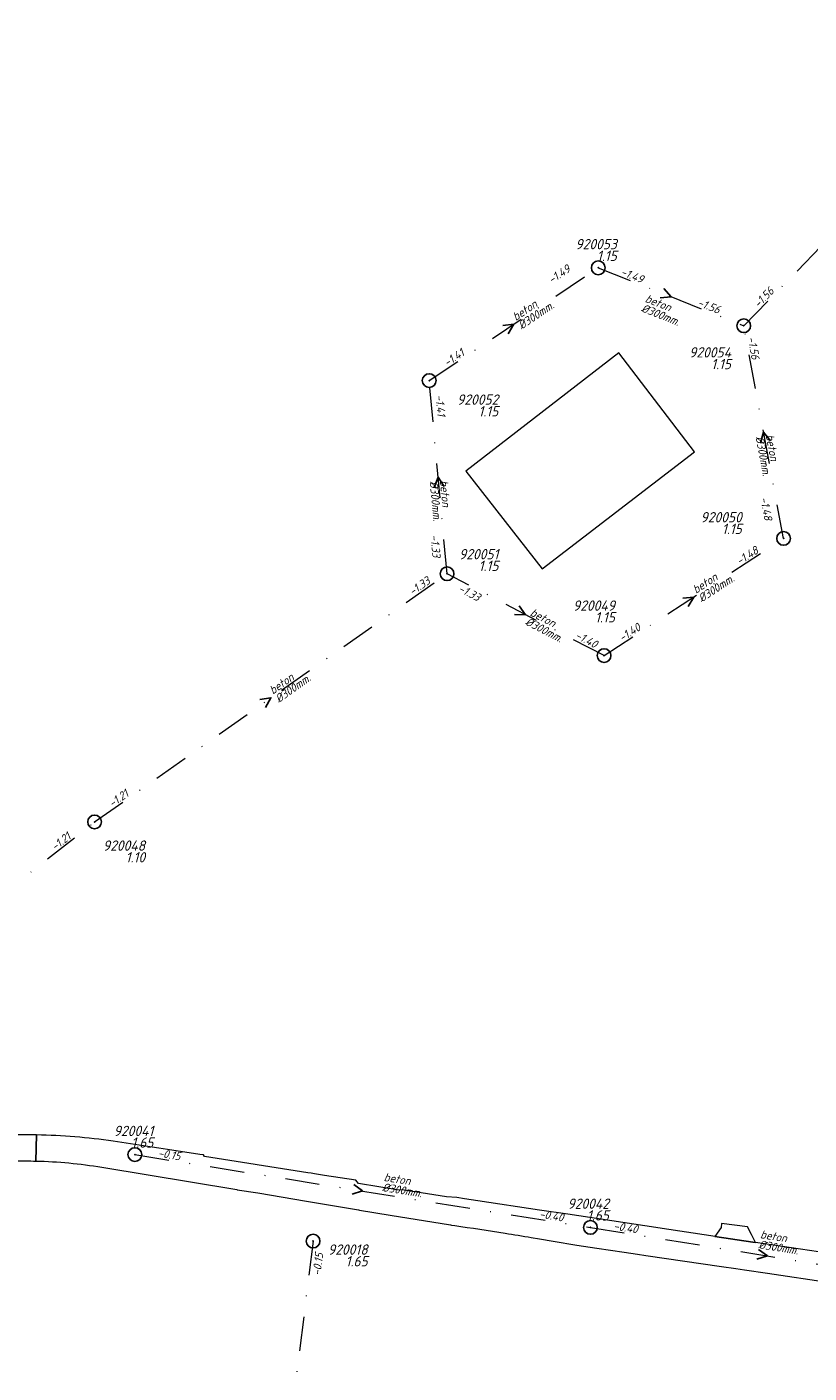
# Model space of a CAD drawing. Extents: x 148869 to 161638, y 453607 to 469810.
# Tile 694 of 1056: x 154426 to 154540, y 468014 to 468210. Entities that reach past the tile are written whole.
import ezdxf
from ezdxf.enums import TextEntityAlignment as Align

# ---------------------------------------------------------------- set-up
doc = ezdxf.new("R2010")
doc.units = 0
doc.header["$PDMODE"] = 32
doc.header["$PDSIZE"] = 2
doc.linetypes.add('RI-VWA', pattern=[11, 5, -3, 0, -3])
doc.layers.get('0').update_dxf_attribs({"linetype": 'CONTINUOUS'})
for name, color, linetype in [('B-OI-RI-BOB-T18-niet meenemen', 252, 'CONTINUOUS'), ('B-OI-RI-DIAMETER-T18-niet meenemen', 252, 'CONTINUOUS'), ('B-OI-RI-MATERIAAL-T18-niet meenemen', 252, 'CONTINUOUS'), ('B-OI-RI-STROOMRICHTING-S-niet meenemen', 252, 'CONTINUOUS'), ('B-OI-RI-VWA_PUTDEKSELHOOGTE-T25-niet meenemen', 252, 'CONTINUOUS'), ('gs dwa', 252, 'CONTINUOUS')]:
    doc.layers.add(name, color=color, linetype=linetype)
for name, color, linetype, lineweight in [('B-OI-RI-VWA_TRANSPORTLEIDING-G-niet meenemen', 252, 'RI-VWA', 18), ('B-RO-VH-VERHARDING_ASFALT-GV', 251, 'CONTINUOUS', 18), ('B-RO-VH-VERHARDING_STRAATBAKSTEEN-GV', 251, 'CONTINUOUS', 18), ('B-RO-VH-VERHARDING_TEGEL_RUBBER-GV', 251, 'CONTINUOUS', 18)]:
    doc.layers.add(name, color=color, linetype=linetype, lineweight=lineweight)
doc.styles.add('iso15', font='ISO.shx', dxfattribs={"oblique": 15})
doc.styles.add('NLCS-ISO-M750_CURSIEF', font='NLCS-ISO.ttf', dxfattribs={"oblique": 15})

# ---------------------------------------------------------------- blocks, each defined once
blk = doc.blocks.new('ACMAP_ANN_TEMPLATE_diam')
at = {"color": 0, "linetype": 'ByBlock', "style": 'iso15', "oblique": 15}
blk.add_attdef('diam', (0.5, -1.3), '', height=1.2, dxfattribs=at)
blk = doc.blocks.new('ACMAP_ANN_TEMPLATE_mat')
at = {"color": 0, "linetype": 'ByBlock', "style": 'iso15', "oblique": 15}
blk.add_attdef('mat', (0.5, 0.2), '', height=1.2, dxfattribs=at)
blk = doc.blocks.new('ACMAP_ANN_TEMPLATE_nap-l')
at = {"color": 0, "linetype": 'ByBlock', "style": 'iso15', "oblique": 15}
blk.add_attdef('nap-l', (3.3, 0.2), '', height=1.2, dxfattribs=at)
blk = doc.blocks.new('ACMAP_ANN_TEMPLATE_nap-r')
at = {"color": 0, "linetype": 'ByBlock', "style": 'iso15', "oblique": 15}
blk.add_attdef('nap-r', text='', height=1.2, dxfattribs=at).set_placement((-4.1, 0.2), align=Align.RIGHT)
blk = doc.blocks.new('ACMAP_ANN_TEMPLATE_puth-dwa')
at = {"color": 0, "linetype": 'ByBlock', "style": 'iso15', "oblique": 15}
blk.add_attdef('puth-dwa', text='', height=1.5, dxfattribs=at).set_placement((2.7, 1), align=Align.RIGHT)
blk = doc.blocks.new('ACMAP_ANN_TEMPLATE_putnr-dwa')
at = {"color": 0, "linetype": 'ByBlock', "style": 'iso15', "oblique": 15}
blk.add_attdef('putnr-dwa', text='', height=1.5, dxfattribs=at).set_placement((2.7, 2.7), align=Align.RIGHT)

msp = doc.modelspace()

# ---------------------------------------------------------------- linework, layer by layer
at = {"layer": 'B-OI-RI-STROOMRICHTING-S-niet meenemen'}
for points in [[(154518.85, 468172.37), (154519.92, 468171.17), (154518.32, 468171.03)], [(154495.42, 468166.96), (154497.02, 468167.17), (154496.22, 468165.77)], [(154534.39, 468150.18), (154533.41, 468151.46), (154532.97, 468149.91)], [(154486.86, 468143.52), (154486.01, 468144.89), (154485.42, 468143.39)], [(154497.8, 468126.17), (154498.74, 468124.86), (154497.13, 468124.89)], [(154521.64, 468127.25), (154523.24, 468127.43), (154522.43, 468126.04)], [(154460.05, 468112.51), (154461.64, 468112.76), (154460.88, 468111.34)], [(154473.7, 468041.88), (154475.01, 468040.94), (154473.47, 468040.46)], [(154532.67, 468032.42), (154533.98, 468031.48), (154532.44, 468031)]]:
    msp.add_lwpolyline(points, dxfattribs=at)
at = {"layer": 'B-OI-RI-VWA_TRANSPORTLEIDING-G-niet meenemen'}
for p, q in [((154530.52, 468166.95), (154581.38, 468219.1)), ((154484.7, 468158.95), (154509.33, 468175.38)), ((154509.33, 468175.38), (154530.52, 468166.95)), ((154536.31, 468135.97), (154530.52, 468166.95)), ((154487.31, 468130.83), (154484.7, 468158.95)), ((154510.17, 468118.9), (154536.31, 468135.97)), ((154435.97, 468094.68), (154487.31, 468130.83)), ((154510.17, 468118.9), (154487.31, 468130.83)), ((154394.17, 468061.89), (154435.97, 468094.68)), ((154441.83, 468046.24), (154508.18, 468035.64)), ((154508.18, 468035.64), (154559.78, 468027.33)), ((154467.79, 468033.64), (154460.11, 467971.83))]:
    msp.add_line(p, q, dxfattribs=at)
at = {"layer": 'B-RO-VH-VERHARDING_ASFALT-GV'}
for points in [[(154427.52, 468049.1, 0.008372), (154424.53, 468049.1)], [(154438.67, 468048.19, 0.031736), (154427.52, 468049.1)], [(154424.48, 468045.31, -0.010167), (154427.43, 468045.3)], [(154427.43, 468045.3, -0.034213), (154437.01, 468044.41)], [(154488.41, 468035.91, -0.004515), (154495.75, 468034.8)], [(154495.75, 468034.8, -0.002381), (154499.57, 468034.17)]]:
    msp.add_lwpolyline(points, format="xyb", dxfattribs=at)
at = {"layer": 'B-RO-VH-VERHARDING_ASFALT-GV', "flags": 128}
for points in [[(154427.43, 468045.3), (154427.52, 468049.1)], [(154427.52, 468049.1), (154427.43, 468045.3)], [(154542.72, 468031.89), (154532.21, 468033.43), (154531.82, 468033.48), (154526.28, 468034.32), (154525.7, 468034.41), (154518.62, 468035.47), (154517.73, 468035.61), (154504.89, 468037.55), (154500.78, 468038.17), (154491.76, 468039.53), (154489.83, 468039.82), (154488.74, 468039.98), (154487.22, 468040.09), (154480.78, 468041.11), (154480.35, 468041.08), (154474.42, 468042.03), (154474, 468042.5), (154469.44, 468043.22), (154468.01, 468043.45), (154467.52, 468043.52), (154467.01, 468043.6), (154451.97, 468045.97), (154451.83, 468046.19), (154451.3, 468046.27), (154446.58, 468046.99), (154445.33, 468047.18), (154444.36, 468047.33), (154438.67, 468048.19)], [(154437.01, 468044.41), (154456.69, 468041.16), (154456.71, 468041.1), (154459.74, 468040.65), (154466.84, 468039.46), (154474.38, 468038.18), (154474.54, 468038.16), (154479, 468037.43), (154479.02, 468037.42), (154487.79, 468036.01), (154487.96, 468035.98), (154488.41, 468035.91)], [(154499.57, 468034.17), (154500.78, 468033.96), (154502.74, 468033.62)], [(154502.74, 468033.62), (154506.2, 468033.03), (154509.11, 468032.61), (154513.1, 468032.03), (154515.02, 468031.75), (154516.26, 468031.57), (154527.26, 468029.94), (154529.38, 468029.63), (154530.61, 468029.45), (154533.97, 468028.95), (154543.04, 468027.61), (154544.29, 468027.42), (154544.95, 468027.32), (154551.69, 468026.33), (154558.52, 468025.32), (154559.75, 468025.14), (154561.64, 468024.85)]]:
    msp.add_lwpolyline(points, dxfattribs=at)
at = {"layer": 'B-RO-VH-VERHARDING_STRAATBAKSTEEN-GV', "flags": 128}
msp.add_lwpolyline([(154531.08, 468035.74), (154527.29, 468036.23), (154527.21, 468035.6), (154526.28, 468034.32), (154531.82, 468033.48), (154532.21, 468033.43), (154531.63, 468034.58)], close=True, dxfattribs=at)
at = {"layer": 'B-RO-VH-VERHARDING_TEGEL_RUBBER-GV', "flags": 128}
msp.add_lwpolyline([(154512.33, 468163), (154490.03, 468145.77), (154501.16, 468131.54), (154523.35, 468148.6)], close=True, dxfattribs=at)
at = {"layer": 'gs dwa'}
for p in [(154509.33, 468175.38), (154530.52, 468166.95), (154484.7, 468158.95), (154536.31, 468135.97), (154487.31, 468130.83), (154510.17, 468118.9), (154435.97, 468094.68), (154441.83, 468046.24), (154508.18, 468035.64), (154467.79, 468033.64)]:
    msp.add_point(p, dxfattribs=at)

# ---------------------------------------------------------------- block references
at = {"layer": 'B-OI-RI-BOB-T18-niet meenemen'}
ref = msp.add_blockref('ACMAP_ANN_TEMPLATE_nap-r', (154508.89, 468177.01), dxfattribs=dict(at, rotation=33.70616938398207))
ref.add_attrib('nap-r', '-1.49', dxfattribs={"layer": '0', "color": 0, "linetype": 'ByBlock', "height": 1.2, "rotation": 33.7062, "style": 'NLCS-ISO-M750_CURSIEF', "oblique": 15}).set_placement((154505.37, 468174.9), align=Align.RIGHT)
ref = msp.add_blockref('ACMAP_ANN_TEMPLATE_nap-l', (154509.33, 468175.38), dxfattribs=dict(at, rotation=338.3058945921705))
ref.add_attrib('nap-l', '-1.49', (154512.47, 468174.35), dxfattribs={"layer": '0', "color": 0, "linetype": 'ByBlock', "height": 1.2, "rotation": 338.3059, "style": 'NLCS-ISO-M750_CURSIEF', "oblique": 15})
ref = msp.add_blockref('ACMAP_ANN_TEMPLATE_nap-l', (154530.52, 468166.95), dxfattribs=dict(at, rotation=45.71748075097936))
ref.add_attrib('nap-l', '-1.56', (154532.68, 468169.45), dxfattribs={"layer": '0', "color": 0, "linetype": 'ByBlock', "height": 1.2, "rotation": 45.7175, "style": 'NLCS-ISO-M750_CURSIEF', "oblique": 15})
ref = msp.add_blockref('ACMAP_ANN_TEMPLATE_nap-r', (154530.52, 468166.95), dxfattribs=dict(at, rotation=338.3058945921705))
ref.add_attrib('nap-r', '-1.56', dxfattribs={"layer": '0', "color": 0, "linetype": 'ByBlock', "height": 1.2, "rotation": 338.3059, "style": 'NLCS-ISO-M750_CURSIEF', "oblique": 15}).set_placement((154526.78, 468168.65), align=Align.RIGHT)
ref = msp.add_blockref('ACMAP_ANN_TEMPLATE_nap-r', (154532.22, 468157.9), dxfattribs=dict(at, rotation=280.5861522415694))
ref.add_attrib('nap-r', '-1.56', dxfattribs={"layer": '0', "color": 0, "linetype": 'ByBlock', "height": 1.2, "rotation": 280.5862, "style": 'NLCS-ISO-M750_CURSIEF', "oblique": 15}).set_placement((154531.67, 468161.97), align=Align.RIGHT)
ref = msp.add_blockref('ACMAP_ANN_TEMPLATE_nap-l', (154484.7, 468158.95), dxfattribs=dict(at, rotation=33.70616938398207))
ref.add_attrib('nap-l', '-1.41', (154487.33, 468160.95), dxfattribs={"layer": '0', "color": 0, "linetype": 'ByBlock', "height": 1.2, "rotation": 33.7062, "style": 'NLCS-ISO-M750_CURSIEF', "oblique": 15})
ref = msp.add_blockref('ACMAP_ANN_TEMPLATE_nap-r', (154486.08, 468149.64), dxfattribs=dict(at, rotation=275.3028008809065))
ref.add_attrib('nap-r', '-1.41', dxfattribs={"layer": '0', "color": 0, "linetype": 'ByBlock', "height": 1.2, "rotation": 275.3028, "style": 'NLCS-ISO-M750_CURSIEF', "oblique": 15}).set_placement((154485.9, 468153.74), align=Align.RIGHT)
ref = msp.add_blockref('ACMAP_ANN_TEMPLATE_nap-l', (154532.1, 468145.1), dxfattribs=dict(at, rotation=280.5861522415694))
ref.add_attrib('nap-l', '-1.48', (154532.9, 468141.89), dxfattribs={"layer": '0', "color": 0, "linetype": 'ByBlock', "height": 1.2, "rotation": 280.5862, "style": 'NLCS-ISO-M750_CURSIEF', "oblique": 15})
ref = msp.add_blockref('ACMAP_ANN_TEMPLATE_nap-l', (154484.38, 468139.73), dxfattribs=dict(at, rotation=275.3028008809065))
ref.add_attrib('nap-l', '-1.33', (154484.88, 468136.46), dxfattribs={"layer": '0', "color": 0, "linetype": 'ByBlock', "height": 1.2, "rotation": 275.3028, "style": 'NLCS-ISO-M750_CURSIEF', "oblique": 15})
ref = msp.add_blockref('ACMAP_ANN_TEMPLATE_nap-r', (154536.31, 468135.97), dxfattribs=dict(at, rotation=33.14542788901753))
ref.add_attrib('nap-r', '-1.48', dxfattribs={"layer": '0', "color": 0, "linetype": 'ByBlock', "height": 1.2, "rotation": 33.1454, "style": 'NLCS-ISO-M750_CURSIEF', "oblique": 15}).set_placement((154532.77, 468133.9), align=Align.RIGHT)
ref = msp.add_blockref('ACMAP_ANN_TEMPLATE_nap-r', (154488.44, 468131.69), dxfattribs=dict(at, rotation=35.15049986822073))
ref.add_attrib('nap-r', '-1.33', dxfattribs={"layer": '0', "color": 0, "linetype": 'ByBlock', "height": 1.2, "rotation": 35.1505, "style": 'NLCS-ISO-M750_CURSIEF', "oblique": 15}).set_placement((154484.97, 468129.49), align=Align.RIGHT)
ref = msp.add_blockref('ACMAP_ANN_TEMPLATE_nap-r', (154495.29, 468124.7), dxfattribs=dict(at, rotation=332.4411928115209))
ref.add_attrib('nap-r', '-1.33', dxfattribs={"layer": '0', "color": 0, "linetype": 'ByBlock', "height": 1.2, "rotation": 332.4412, "style": 'NLCS-ISO-M750_CURSIEF', "oblique": 15}).set_placement((154491.75, 468126.77), align=Align.RIGHT)
ref = msp.add_blockref('ACMAP_ANN_TEMPLATE_nap-l', (154510.17, 468118.9), dxfattribs=dict(at, rotation=33.14542788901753))
ref.add_attrib('nap-l', '-1.40', (154512.82, 468120.87), dxfattribs={"layer": '0', "color": 0, "linetype": 'ByBlock', "height": 1.2, "rotation": 33.1454, "style": 'NLCS-ISO-M750_CURSIEF', "oblique": 15})
ref = msp.add_blockref('ACMAP_ANN_TEMPLATE_nap-l', (154502.83, 468122.84), dxfattribs=dict(at, rotation=332.4411928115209))
ref.add_attrib('nap-l', '-1.40', (154505.85, 468121.49), dxfattribs={"layer": '0', "color": 0, "linetype": 'ByBlock', "height": 1.2, "rotation": 332.4412, "style": 'NLCS-ISO-M750_CURSIEF', "oblique": 15})
ref = msp.add_blockref('ACMAP_ANN_TEMPLATE_nap-l', (154435.97, 468094.68), dxfattribs=dict(at, rotation=35.15049986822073))
ref.add_attrib('nap-l', '-1.21', (154438.55, 468096.74), dxfattribs={"layer": '0', "color": 0, "linetype": 'ByBlock', "height": 1.2, "rotation": 35.1505, "style": 'NLCS-ISO-M750_CURSIEF', "oblique": 15})
ref = msp.add_blockref('ACMAP_ANN_TEMPLATE_nap-r', (154435.97, 468094.68), dxfattribs=dict(at, rotation=38.11240227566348))
ref.add_attrib('nap-r', '-1.21', dxfattribs={"layer": '0', "color": 0, "linetype": 'ByBlock', "height": 1.2, "rotation": 38.1124, "style": 'NLCS-ISO-M750_CURSIEF', "oblique": 15}).set_placement((154432.62, 468092.31), align=Align.RIGHT)
ref = msp.add_blockref('ACMAP_ANN_TEMPLATE_nap-l', (154441.83, 468046.24), dxfattribs=dict(at, rotation=350.9231953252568))
ref.add_attrib('nap-l', '-0.15', (154445.12, 468045.92), dxfattribs={"layer": '0', "color": 0, "linetype": 'ByBlock', "height": 1.2, "rotation": 350.9232, "style": 'NLCS-ISO-M750_CURSIEF', "oblique": 15})
ref = msp.add_blockref('ACMAP_ANN_TEMPLATE_nap-r', (154508.18, 468035.64), dxfattribs=dict(at, rotation=350.9231953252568))
ref.add_attrib('nap-r', '-0.40', dxfattribs={"layer": '0', "color": 0, "linetype": 'ByBlock', "height": 1.2, "rotation": 350.9232, "style": 'NLCS-ISO-M750_CURSIEF', "oblique": 15}).set_placement((154504.16, 468036.48), align=Align.RIGHT)
ref = msp.add_blockref('ACMAP_ANN_TEMPLATE_nap-l', (154508.18, 468035.64), dxfattribs=dict(at, rotation=350.8512686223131))
ref.add_attrib('nap-l', '-0.40', (154511.47, 468035.31), dxfattribs={"layer": '0', "color": 0, "linetype": 'ByBlock', "height": 1.2, "rotation": 350.8513, "style": 'NLCS-ISO-M750_CURSIEF', "oblique": 15})
ref = msp.add_blockref('ACMAP_ANN_TEMPLATE_nap-l', (154468.67, 468025.27), dxfattribs=dict(at, rotation=82.91720014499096))
ref.add_attrib('nap-l', '-0.15', (154468.87, 468028.57), dxfattribs={"layer": '0', "color": 0, "linetype": 'ByBlock', "height": 1.2, "rotation": 82.9172, "style": 'NLCS-ISO-M750_CURSIEF', "oblique": 15})
at = {"layer": 'B-OI-RI-DIAMETER-T18-niet meenemen'}
ref = msp.add_blockref('ACMAP_ANN_TEMPLATE_diam', (154497.02, 468167.16), dxfattribs=dict(at, rotation=33.70616938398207))
ref.add_attrib('diam', '%%c300mm.', (154498.15, 468166.36), dxfattribs={"layer": '0', "color": 0, "linetype": 'ByBlock', "height": 1.2, "rotation": 33.7062, "style": 'NLCS-ISO-M750_CURSIEF', "oblique": 15})
ref = msp.add_blockref('ACMAP_ANN_TEMPLATE_diam', (154515.5, 468170.45), dxfattribs=dict(at, rotation=338.3058945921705))
ref.add_attrib('diam', '%%c300mm.', (154515.48, 468169.06), dxfattribs={"layer": '0', "color": 0, "linetype": 'ByBlock', "height": 1.2, "rotation": 338.3059, "style": 'NLCS-ISO-M750_CURSIEF', "oblique": 15})
ref = msp.add_blockref('ACMAP_ANN_TEMPLATE_diam', (154533.42, 468151.46), dxfattribs=dict(at, rotation=280.5861522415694))
ref.add_attrib('diam', '%%c300mm.', (154532.23, 468150.73), dxfattribs={"layer": '0', "color": 0, "linetype": 'ByBlock', "height": 1.2, "rotation": 280.5862, "style": 'NLCS-ISO-M750_CURSIEF', "oblique": 15})
ref = msp.add_blockref('ACMAP_ANN_TEMPLATE_diam', (154486.01, 468144.89), dxfattribs=dict(at, rotation=275.3028008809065))
ref.add_attrib('diam', '%%c300mm.', (154484.76, 468144.27), dxfattribs={"layer": '0', "color": 0, "linetype": 'ByBlock', "height": 1.2, "rotation": 275.3028, "style": 'NLCS-ISO-M750_CURSIEF', "oblique": 15})
ref = msp.add_blockref('ACMAP_ANN_TEMPLATE_diam', (154523.24, 468127.43), dxfattribs=dict(at, rotation=33.14542788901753))
ref.add_attrib('diam', '%%c300mm.', (154524.37, 468126.62), dxfattribs={"layer": '0', "color": 0, "linetype": 'ByBlock', "height": 1.2, "rotation": 33.1454, "style": 'NLCS-ISO-M750_CURSIEF', "oblique": 15})
ref = msp.add_blockref('ACMAP_ANN_TEMPLATE_diam', (154498.74, 468124.86), dxfattribs=dict(at, rotation=332.4411928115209))
ref.add_attrib('diam', '%%c300mm.', (154498.58, 468123.48), dxfattribs={"layer": '0', "color": 0, "linetype": 'ByBlock', "height": 1.2, "rotation": 332.4412, "style": 'NLCS-ISO-M750_CURSIEF', "oblique": 15})
ref = msp.add_blockref('ACMAP_ANN_TEMPLATE_diam', (154461.64, 468112.76), dxfattribs=dict(at, rotation=35.15049986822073))
ref.add_attrib('diam', '%%c300mm.', (154462.8, 468111.98), dxfattribs={"layer": '0', "color": 0, "linetype": 'ByBlock', "height": 1.2, "rotation": 35.1505, "style": 'NLCS-ISO-M750_CURSIEF', "oblique": 15})
ref = msp.add_blockref('ACMAP_ANN_TEMPLATE_diam', (154477.51, 468042.29), dxfattribs=dict(at, rotation=350.9231953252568))
ref.add_attrib('diam', '%%c300mm.', (154477.79, 468040.93), dxfattribs={"layer": '0', "color": 0, "linetype": 'ByBlock', "height": 1.2, "rotation": 350.9232, "style": 'NLCS-ISO-M750_CURSIEF', "oblique": 15})
ref = msp.add_blockref('ACMAP_ANN_TEMPLATE_diam', (154532.33, 468033.96), dxfattribs=dict(at, rotation=350.8512686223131))
ref.add_attrib('diam', '%%c300mm.', (154532.61, 468032.6), dxfattribs={"layer": '0', "color": 0, "linetype": 'ByBlock', "height": 1.2, "rotation": 350.8513, "style": 'NLCS-ISO-M750_CURSIEF', "oblique": 15})
at = {"layer": 'B-OI-RI-MATERIAAL-T18-niet meenemen'}
ref = msp.add_blockref('ACMAP_ANN_TEMPLATE_mat', (154497.02, 468167.16), dxfattribs=dict(at, rotation=33.70616938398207))
ref.add_attrib('mat', 'beton', (154497.32, 468167.61), dxfattribs={"layer": '0', "color": 0, "linetype": 'ByBlock', "height": 1.2, "rotation": 33.7062, "style": 'NLCS-ISO-M750_CURSIEF', "oblique": 15})
ref = msp.add_blockref('ACMAP_ANN_TEMPLATE_mat', (154515.5, 468170.45), dxfattribs=dict(at, rotation=338.3058945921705))
ref.add_attrib('mat', 'beton', (154516.04, 468170.45), dxfattribs={"layer": '0', "color": 0, "linetype": 'ByBlock', "height": 1.2, "rotation": 338.3059, "style": 'NLCS-ISO-M750_CURSIEF', "oblique": 15})
ref = msp.add_blockref('ACMAP_ANN_TEMPLATE_mat', (154533.42, 468151.46), dxfattribs=dict(at, rotation=280.5861522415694))
ref.add_attrib('mat', 'beton', (154533.7, 468151.01), dxfattribs={"layer": '0', "color": 0, "linetype": 'ByBlock', "height": 1.2, "rotation": 280.5862, "style": 'NLCS-ISO-M750_CURSIEF', "oblique": 15})
ref = msp.add_blockref('ACMAP_ANN_TEMPLATE_mat', (154486.01, 468144.89), dxfattribs=dict(at, rotation=275.3028008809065))
ref.add_attrib('mat', 'beton', (154486.25, 468144.41), dxfattribs={"layer": '0', "color": 0, "linetype": 'ByBlock', "height": 1.2, "rotation": 275.3028, "style": 'NLCS-ISO-M750_CURSIEF', "oblique": 15})
ref = msp.add_blockref('ACMAP_ANN_TEMPLATE_mat', (154523.24, 468127.43), dxfattribs=dict(at, rotation=33.14542788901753))
ref.add_attrib('mat', 'beton', (154523.55, 468127.88), dxfattribs={"layer": '0', "color": 0, "linetype": 'ByBlock', "height": 1.2, "rotation": 33.1454, "style": 'NLCS-ISO-M750_CURSIEF', "oblique": 15})
ref = msp.add_blockref('ACMAP_ANN_TEMPLATE_mat', (154498.74, 468124.86), dxfattribs=dict(at, rotation=332.4411928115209))
ref.add_attrib('mat', 'beton', (154499.28, 468124.81), dxfattribs={"layer": '0', "color": 0, "linetype": 'ByBlock', "height": 1.2, "rotation": 332.4412, "style": 'NLCS-ISO-M750_CURSIEF', "oblique": 15})
ref = msp.add_blockref('ACMAP_ANN_TEMPLATE_mat', (154461.64, 468112.76), dxfattribs=dict(at, rotation=35.15049986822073))
ref.add_attrib('mat', 'beton', (154461.93, 468113.21), dxfattribs={"layer": '0', "color": 0, "linetype": 'ByBlock', "height": 1.2, "rotation": 35.1505, "style": 'NLCS-ISO-M750_CURSIEF', "oblique": 15})
ref = msp.add_blockref('ACMAP_ANN_TEMPLATE_mat', (154477.51, 468042.29), dxfattribs=dict(at, rotation=350.9231953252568))
ref.add_attrib('mat', 'beton', (154478.03, 468042.41), dxfattribs={"layer": '0', "color": 0, "linetype": 'ByBlock', "height": 1.2, "rotation": 350.9232, "style": 'NLCS-ISO-M750_CURSIEF', "oblique": 15})
ref = msp.add_blockref('ACMAP_ANN_TEMPLATE_mat', (154532.33, 468033.96), dxfattribs=dict(at, rotation=350.8512686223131))
ref.add_attrib('mat', 'beton', (154532.85, 468034.08), dxfattribs={"layer": '0', "color": 0, "linetype": 'ByBlock', "height": 1.2, "rotation": 350.8513, "style": 'NLCS-ISO-M750_CURSIEF', "oblique": 15})
at = {"layer": 'B-OI-RI-VWA_PUTDEKSELHOOGTE-T25-niet meenemen'}
ref = msp.add_blockref('ACMAP_ANN_TEMPLATE_putnr-dwa', (154509.33, 468175.38), dxfattribs=at)
ref.add_attrib('putnr-dwa', '920053', dxfattribs={"layer": '0', "color": 0, "linetype": 'ByBlock', "height": 1.5, "style": 'NLCS-ISO-M750_CURSIEF', "oblique": 15}).set_placement((154512.03, 468178.08), align=Align.RIGHT)
ref = msp.add_blockref('ACMAP_ANN_TEMPLATE_puth-dwa', (154509.33, 468175.38), dxfattribs=at)
ref.add_attrib('puth-dwa', '1.15', dxfattribs={"layer": '0', "color": 0, "linetype": 'ByBlock', "height": 1.5, "style": 'NLCS-ISO-M750_CURSIEF', "oblique": 15}).set_placement((154512.03, 468176.38), align=Align.RIGHT)
ref = msp.add_blockref('ACMAP_ANN_TEMPLATE_putnr-dwa', (154525.96, 468159.62), dxfattribs=at)
ref.add_attrib('putnr-dwa', '920054', dxfattribs={"layer": '0', "color": 0, "linetype": 'ByBlock', "height": 1.5, "style": 'NLCS-ISO-M750_CURSIEF', "oblique": 15}).set_placement((154528.66, 468162.32), align=Align.RIGHT)
ref = msp.add_blockref('ACMAP_ANN_TEMPLATE_puth-dwa', (154525.96, 468159.62), dxfattribs=at)
ref.add_attrib('puth-dwa', '1.15', dxfattribs={"layer": '0', "color": 0, "linetype": 'ByBlock', "height": 1.5, "style": 'NLCS-ISO-M750_CURSIEF', "oblique": 15}).set_placement((154528.66, 468160.62), align=Align.RIGHT)
ref = msp.add_blockref('ACMAP_ANN_TEMPLATE_putnr-dwa', (154492.06, 468152.74), dxfattribs=at)
ref.add_attrib('putnr-dwa', '920052', dxfattribs={"layer": '0', "color": 0, "linetype": 'ByBlock', "height": 1.5, "style": 'NLCS-ISO-M750_CURSIEF', "oblique": 15}).set_placement((154494.76, 468155.44), align=Align.RIGHT)
ref = msp.add_blockref('ACMAP_ANN_TEMPLATE_puth-dwa', (154492.06, 468152.74), dxfattribs=at)
ref.add_attrib('puth-dwa', '1.15', dxfattribs={"layer": '0', "color": 0, "linetype": 'ByBlock', "height": 1.5, "style": 'NLCS-ISO-M750_CURSIEF', "oblique": 15}).set_placement((154494.76, 468153.74), align=Align.RIGHT)
ref = msp.add_blockref('ACMAP_ANN_TEMPLATE_putnr-dwa', (154527.53, 468135.61), dxfattribs=at)
ref.add_attrib('putnr-dwa', '920050', dxfattribs={"layer": '0', "color": 0, "linetype": 'ByBlock', "height": 1.5, "style": 'NLCS-ISO-M750_CURSIEF', "oblique": 15}).set_placement((154530.23, 468138.31), align=Align.RIGHT)
ref = msp.add_blockref('ACMAP_ANN_TEMPLATE_puth-dwa', (154527.53, 468135.61), dxfattribs=at)
ref.add_attrib('puth-dwa', '1.15', dxfattribs={"layer": '0', "color": 0, "linetype": 'ByBlock', "height": 1.5, "style": 'NLCS-ISO-M750_CURSIEF', "oblique": 15}).set_placement((154530.23, 468136.61), align=Align.RIGHT)
ref = msp.add_blockref('ACMAP_ANN_TEMPLATE_putnr-dwa', (154492.09, 468130.23), dxfattribs=at)
ref.add_attrib('putnr-dwa', '920051', dxfattribs={"layer": '0', "color": 0, "linetype": 'ByBlock', "height": 1.5, "style": 'NLCS-ISO-M750_CURSIEF', "oblique": 15}).set_placement((154494.79, 468132.93), align=Align.RIGHT)
ref = msp.add_blockref('ACMAP_ANN_TEMPLATE_puth-dwa', (154492.09, 468130.23), dxfattribs=at)
ref.add_attrib('puth-dwa', '1.15', dxfattribs={"layer": '0', "color": 0, "linetype": 'ByBlock', "height": 1.5, "style": 'NLCS-ISO-M750_CURSIEF', "oblique": 15}).set_placement((154494.79, 468131.23), align=Align.RIGHT)
ref = msp.add_blockref('ACMAP_ANN_TEMPLATE_putnr-dwa', (154509.05, 468122.74), dxfattribs=at)
ref.add_attrib('putnr-dwa', '920049', dxfattribs={"layer": '0', "color": 0, "linetype": 'ByBlock', "height": 1.5, "style": 'NLCS-ISO-M750_CURSIEF', "oblique": 15}).set_placement((154511.75, 468125.44), align=Align.RIGHT)
ref = msp.add_blockref('ACMAP_ANN_TEMPLATE_puth-dwa', (154509.05, 468122.74), dxfattribs=at)
ref.add_attrib('puth-dwa', '1.15', dxfattribs={"layer": '0', "color": 0, "linetype": 'ByBlock', "height": 1.5, "style": 'NLCS-ISO-M750_CURSIEF', "oblique": 15}).set_placement((154511.75, 468123.74), align=Align.RIGHT)
ref = msp.add_blockref('ACMAP_ANN_TEMPLATE_putnr-dwa', (154440.62, 468087.79), dxfattribs=at)
ref.add_attrib('putnr-dwa', '920048', dxfattribs={"layer": '0', "color": 0, "linetype": 'ByBlock', "height": 1.5, "style": 'NLCS-ISO-M750_CURSIEF', "oblique": 15}).set_placement((154443.32, 468090.49), align=Align.RIGHT)
ref = msp.add_blockref('ACMAP_ANN_TEMPLATE_puth-dwa', (154440.62, 468087.79), dxfattribs=at)
ref.add_attrib('puth-dwa', '1.10', dxfattribs={"layer": '0', "color": 0, "linetype": 'ByBlock', "height": 1.5, "style": 'NLCS-ISO-M750_CURSIEF', "oblique": 15}).set_placement((154443.32, 468088.79), align=Align.RIGHT)
ref = msp.add_blockref('ACMAP_ANN_TEMPLATE_putnr-dwa', (154441.83, 468046.24), dxfattribs=at)
ref.add_attrib('putnr-dwa', '920041', dxfattribs={"layer": '0', "color": 0, "linetype": 'ByBlock', "height": 1.5, "style": 'NLCS-ISO-M750_CURSIEF', "oblique": 15}).set_placement((154444.53, 468048.94), align=Align.RIGHT)
ref = msp.add_blockref('ACMAP_ANN_TEMPLATE_puth-dwa', (154441.83, 468046.24), dxfattribs=at)
ref.add_attrib('puth-dwa', '1.65', dxfattribs={"layer": '0', "color": 0, "linetype": 'ByBlock', "height": 1.5, "style": 'NLCS-ISO-M750_CURSIEF', "oblique": 15}).set_placement((154444.53, 468047.24), align=Align.RIGHT)
ref = msp.add_blockref('ACMAP_ANN_TEMPLATE_putnr-dwa', (154508.18, 468035.64), dxfattribs=at)
ref.add_attrib('putnr-dwa', '920042', dxfattribs={"layer": '0', "color": 0, "linetype": 'ByBlock', "height": 1.5, "style": 'NLCS-ISO-M750_CURSIEF', "oblique": 15}).set_placement((154510.88, 468038.34), align=Align.RIGHT)
ref = msp.add_blockref('ACMAP_ANN_TEMPLATE_puth-dwa', (154508.18, 468035.64), dxfattribs=at)
ref.add_attrib('puth-dwa', '1.65', dxfattribs={"layer": '0', "color": 0, "linetype": 'ByBlock', "height": 1.5, "style": 'NLCS-ISO-M750_CURSIEF', "oblique": 15}).set_placement((154510.88, 468036.64), align=Align.RIGHT)
ref = msp.add_blockref('ACMAP_ANN_TEMPLATE_putnr-dwa', (154473.04, 468028.96), dxfattribs=at)
ref.add_attrib('putnr-dwa', '920018', dxfattribs={"layer": '0', "color": 0, "linetype": 'ByBlock', "height": 1.5, "style": 'NLCS-ISO-M750_CURSIEF', "oblique": 15}).set_placement((154475.74, 468031.66), align=Align.RIGHT)
ref = msp.add_blockref('ACMAP_ANN_TEMPLATE_puth-dwa', (154473.04, 468028.96), dxfattribs=at)
ref.add_attrib('puth-dwa', '1.65', dxfattribs={"layer": '0', "color": 0, "linetype": 'ByBlock', "height": 1.5, "style": 'NLCS-ISO-M750_CURSIEF', "oblique": 15}).set_placement((154475.74, 468029.96), align=Align.RIGHT)

doc.saveas('drawing.dxf')
